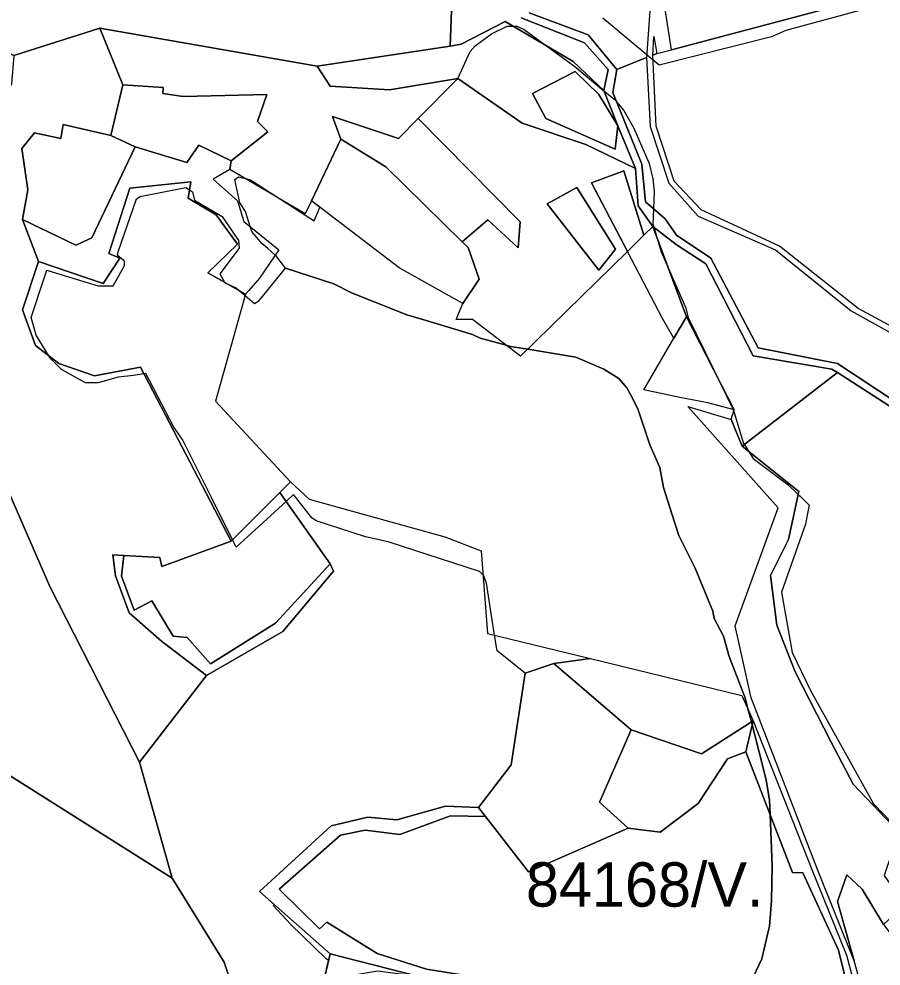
# Model space of a CAD drawing. Extents: x -477304 to -465429, y -1159113 to -1149210.
# Drawn here: x -473610.3 to -473319, y -1151775.8 to -1151455.6 of the extents above; entities that cross this region are included whole.
import ezdxf

# ---------------------------------------------------------------- set-up
doc = ezdxf.new("R2010")
doc.units = 0
for name, color, linetype in [('BPEJ_s', 7, 'Continuous'), ('PUPFL_s', 7, 'Continuous'), ('trav_porost_s', 7, 'Continuous'), ('voda_s', 7, 'Continuous')]:
    doc.layers.add(name, color=color, linetype=linetype)

msp = doc.modelspace()

# ---------------------------------------------------------------- linework, layer by layer
at = {"layer": 'BPEJ_s'}
for points in [[(-473325.35, -1151452.49), (-473351.13, -1151459.52), (-473356.03, -1151461.65), (-473393.92, -1151471.18), (-473402.72, -1151463.89), (-473413.03, -1151455.34)], [(-473325.35, -1151452.49), (-473351.13, -1151459.52), (-473356.03, -1151461.65), (-473393.92, -1151471.18), (-473402.72, -1151463.89), (-473413.03, -1151455.34)], [(-473401.2, -1151587.37), (-473403.68, -1151582.57), (-473404.83, -1151580.33), (-473407.59, -1151577.14), (-473412.71, -1151573.94), (-473422.08, -1151569.89), (-473438.38, -1151567.23), (-473444.25, -1151566.27), (-473445.7, -1151565.88), (-473454.47, -1151563.5), (-473457.03, -1151562.22), (-473473.84, -1151557.21), (-473479.19, -1151555.62), (-473497.94, -1151548.16), (-473503.91, -1151545.18), (-473520.2, -1151539.88), (-473523.51, -1151535.59), (-473523.7, -1151535.42), (-473526.24, -1151533.23), (-473528.2, -1151531.54), (-473531.61, -1151527.49), (-473532.14, -1151525.78), (-473533.74, -1151520.67), (-473535.66, -1151517.69), (-473537.39, -1151509.88), (-473536.08, -1151508.95), (-473533.78, -1151509.56), (-473532.03, -1151510.02), (-473521.93, -1151516.54), (-473510.59, -1151523.86), (-473509.23, -1151520.67), (-473508.86, -1151519.8), (-473508.64, -1151519.27), (-473511.48, -1151517.11), (-473501.49, -1151496.22), (-473504.33, -1151488.5), (-473482.1, -1151495.96), (-473475.39, -1151489.18), (-473462.01, -1151475.67), (-473457.88, -1151466.55), (-473456.18, -1151464.63), (-473450.64, -1151460.58), (-473445.31, -1151458.03), (-473443.27, -1151458.03), (-473442.11, -1151458.03), (-473439.56, -1151459.09), (-473432.06, -1151464.62), (-473422.51, -1151471.66), (-473412.64, -1151479.84), (-473408.87, -1151482.96), (-473408.37, -1151483.57), (-473405.89, -1151486.58), (-473402.48, -1151492.55), (-473397.37, -1151504.48), (-473396.09, -1151509.59), (-473395.66, -1151513.85), (-473395.89, -1151519.73), (-473396.09, -1151524.93), (-473395.81, -1151525.89), (-473395.13, -1151528.18), (-473393.32, -1151534.31), (-473390.5, -1151540.68), (-473385.01, -1151553.06), (-473384.16, -1151556.47), (-473375.73, -1151573.79), (-473369, -1151587.62), (-473368.82, -1151588), (-473368.74, -1151588.26), (-473365.41, -1151599.08), (-473365.17, -1151599.46), (-473363.77, -1151601.71), (-473362.21, -1151604.2), (-473350.49, -1151612.93), (-473346.96, -1151616.36), (-473346.24, -1151617.06), (-473343.25, -1151619.97), (-473343.82, -1151622.83), (-473344.52, -1151626.36), (-473352.62, -1151649.37), (-473349, -1151669.83), (-473342.82, -1151682.61), (-473321.51, -1151720.97), (-473308.3, -1151734.6)], [(-473475.39, -1151489.18), (-473462.01, -1151475.67), (-473457.88, -1151466.55), (-473456.18, -1151464.63), (-473450.64, -1151460.58), (-473445.31, -1151458.03), (-473443.27, -1151458.03), (-473442.11, -1151458.03), (-473439.56, -1151459.09), (-473432.06, -1151464.62), (-473422.51, -1151471.66), (-473412.64, -1151479.84), (-473408.87, -1151482.96), (-473408.37, -1151483.57), (-473405.89, -1151486.58), (-473402.48, -1151492.55), (-473397.37, -1151504.48), (-473396.09, -1151509.59), (-473395.66, -1151513.85), (-473395.89, -1151519.73), (-473396.09, -1151524.93), (-473395.81, -1151525.89), (-473395.13, -1151528.18), (-473393.32, -1151534.31), (-473390.5, -1151540.68), (-473385.01, -1151553.06), (-473384.16, -1151556.47), (-473375.73, -1151573.79), (-473369, -1151587.62), (-473368.82, -1151588), (-473368.74, -1151588.26), (-473365.41, -1151599.08), (-473365.17, -1151599.46), (-473363.77, -1151601.71), (-473362.21, -1151604.2), (-473350.49, -1151612.93), (-473346.96, -1151616.36), (-473346.24, -1151617.06), (-473343.25, -1151619.97), (-473343.82, -1151622.83), (-473344.52, -1151626.36), (-473352.62, -1151649.37), (-473349, -1151669.83), (-473342.82, -1151682.61), (-473321.51, -1151720.97), (-473308.3, -1151734.6)], [(-473507.39, -1151781.2), (-473505.66, -1151773.88), (-473506.46, -1151773.38), (-473518.61, -1151761.66), (-473522.87, -1151756.98), (-473524.47, -1151755.33), (-473524.04, -1151754.93), (-473529, -1151750.53), (-473504.84, -1151728.37), (-473492.38, -1151725.49), (-473482.6, -1151726.37), (-473466.2, -1151721.72), (-473455, -1151722.23), (-473444.02, -1151707.76), (-473439.24, -1151676.8), (-473448.76, -1151669.21), (-473449.6, -1151663.89), (-473452.34, -1151646.39), (-473453.19, -1151643.83), (-473453.45, -1151643.57), (-473454.68, -1151642.34), (-473485.58, -1151632.32), (-473493.25, -1151630.62), (-473509.87, -1151625.29), (-473511.36, -1151624.23), (-473517.5, -1151616.41), (-473520, -1151618.69), (-473536.89, -1151634.11), (-473538.12, -1151631.65), (-473545.25, -1151617.4), (-473555.05, -1151597.81), (-473558.03, -1151593.54), (-473567.42, -1151575.49), (-473568.09, -1151575.58), (-473571.67, -1151576.07), (-473576.78, -1151576.71), (-473583.6, -1151578.63), (-473587.86, -1151578.63), (-473595.95, -1151574.15), (-473599.58, -1151570.53), (-473600.22, -1151569.48), (-473604.48, -1151562.44), (-473606.18, -1151556.47), (-473601.71, -1151542.83), (-473600.94, -1151540.48), (-473594.68, -1151542.41), (-473583.6, -1151545.82), (-473578.48, -1151545.82), (-473574.87, -1151539.39), (-473574.65, -1151539), (-473574.65, -1151537.5), (-473576.99, -1151535.59), (-473576.78, -1151534.31), (-473570.6, -1151516.41), (-473569.32, -1151515.56), (-473553.92, -1151512.51), (-473552.67, -1151513.36), (-473551.64, -1151514.07), (-473551, -1151516.84), (-473541.62, -1151522.38), (-473536.08, -1151530.47), (-473535.87, -1151533.03), (-473542.47, -1151541.77), (-473540.9, -1151544.52), (-473540.77, -1151544.75), (-473539.48, -1151545.32), (-473536.93, -1151546.45), (-473535.87, -1151547.37), (-473533.86, -1151549.1), (-473530.75, -1151551.78), (-473529.26, -1151550.93), (-473528.43, -1151549.92), (-473520.2, -1151539.88), (-473523.51, -1151535.59), (-473523.7, -1151535.42), (-473526.24, -1151533.23), (-473528.2, -1151531.54), (-473531.61, -1151527.49), (-473532.14, -1151525.78), (-473533.74, -1151520.67), (-473535.66, -1151517.69), (-473537.39, -1151509.88), (-473536.08, -1151508.95), (-473533.78, -1151509.56), (-473532.03, -1151510.02), (-473521.93, -1151516.54), (-473510.59, -1151523.86), (-473509.23, -1151520.67), (-473508.86, -1151519.8), (-473508.64, -1151519.27), (-473511.48, -1151517.11), (-473501.49, -1151496.22), (-473504.33, -1151488.5), (-473482.1, -1151495.96), (-473475.39, -1151489.18)], [(-473507.39, -1151781.2), (-473505.66, -1151773.88), (-473506.46, -1151773.38), (-473518.61, -1151761.66), (-473522.87, -1151756.98), (-473524.47, -1151755.33), (-473524.04, -1151754.93), (-473529, -1151750.53), (-473504.84, -1151728.37), (-473492.38, -1151725.49), (-473482.6, -1151726.37), (-473466.2, -1151721.72), (-473455, -1151722.23), (-473444.02, -1151707.76), (-473439.24, -1151676.8), (-473448.76, -1151669.21), (-473449.6, -1151663.89), (-473452.34, -1151646.39), (-473453.19, -1151643.83), (-473453.45, -1151643.57), (-473454.68, -1151642.34), (-473485.58, -1151632.32), (-473493.25, -1151630.62), (-473509.87, -1151625.29), (-473511.36, -1151624.23), (-473517.5, -1151616.41), (-473520, -1151618.69), (-473536.89, -1151634.11), (-473538.12, -1151631.65), (-473545.25, -1151617.4), (-473555.05, -1151597.81), (-473558.03, -1151593.54), (-473567.42, -1151575.49), (-473568.09, -1151575.58), (-473571.67, -1151576.07), (-473576.78, -1151576.71), (-473583.6, -1151578.63), (-473587.86, -1151578.63), (-473595.95, -1151574.15), (-473599.58, -1151570.53), (-473600.22, -1151569.48), (-473604.48, -1151562.44), (-473606.18, -1151556.47), (-473601.71, -1151542.83), (-473600.94, -1151540.48), (-473594.68, -1151542.41), (-473583.6, -1151545.82), (-473578.48, -1151545.82), (-473574.87, -1151539.39), (-473574.65, -1151539), (-473574.65, -1151537.5), (-473576.99, -1151535.59), (-473576.78, -1151534.31), (-473570.6, -1151516.41), (-473569.32, -1151515.56), (-473553.92, -1151512.51)], [(-473553.92, -1151512.51), (-473552.67, -1151513.36), (-473551.64, -1151514.07), (-473551, -1151516.84), (-473541.62, -1151522.38), (-473536.08, -1151530.47), (-473535.87, -1151533.03), (-473542.47, -1151541.77), (-473540.9, -1151544.52), (-473540.77, -1151544.75), (-473539.48, -1151545.32), (-473536.93, -1151546.45), (-473535.87, -1151547.37), (-473533.86, -1151549.1), (-473530.75, -1151551.78), (-473529.26, -1151550.93), (-473528.43, -1151549.92), (-473520.2, -1151539.88)], [(-473520.2, -1151539.88), (-473503.91, -1151545.18), (-473497.94, -1151548.16), (-473479.19, -1151555.62), (-473473.84, -1151557.21), (-473457.03, -1151562.22), (-473454.47, -1151563.5), (-473445.7, -1151565.88), (-473444.25, -1151566.27), (-473438.38, -1151567.23), (-473422.08, -1151569.89), (-473412.71, -1151573.94), (-473407.59, -1151577.14), (-473404.83, -1151580.33), (-473403.68, -1151582.57), (-473401.2, -1151587.37), (-473397.16, -1151599.51), (-473393.75, -1151607.18), (-473392.47, -1151614), (-473389.65, -1151622.92), (-473387.35, -1151630.19), (-473381.81, -1151641.27), (-473375.85, -1151655.76), (-473375.42, -1151658.32), (-473372.23, -1151664.29), (-473370.31, -1151671.1), (-473365.06, -1151684.54), (-473364.98, -1151684.74), (-473363.84, -1151689.17), (-473362.79, -1151693.23), (-473362.52, -1151694.28), (-473360.17, -1151703.43), (-473357.74, -1151712.87), (-473356.67, -1151719.69), (-473356.48, -1151724.54), (-473355.82, -1151741.85), (-473356.03, -1151753.78), (-473356.67, -1151762.3), (-473356.87, -1151763.15), (-473359.23, -1151773.38), (-473364.13, -1151783.61)], [(-473364.13, -1151783.61), (-473359.23, -1151773.38), (-473356.87, -1151763.15), (-473356.67, -1151762.3), (-473356.03, -1151753.78), (-473355.82, -1151741.85), (-473356.48, -1151724.54), (-473356.67, -1151719.69), (-473357.74, -1151712.87), (-473360.17, -1151703.43), (-473362.52, -1151694.28), (-473362.79, -1151693.23), (-473363.84, -1151689.17), (-473364.98, -1151684.74), (-473365.06, -1151684.54), (-473370.31, -1151671.1), (-473372.23, -1151664.29), (-473375.42, -1151658.32), (-473375.85, -1151655.76), (-473381.81, -1151641.27), (-473387.35, -1151630.19), (-473389.65, -1151622.92), (-473392.47, -1151614), (-473393.75, -1151607.18), (-473397.16, -1151599.51), (-473401.2, -1151587.37)]]:
    msp.add_lwpolyline(points, dxfattribs=at)
at = {"layer": 'PUPFL_s'}
for points in [[(-473461.69, -1151386.12), (-473464.64, -1151464.83), (-473509.49, -1151471.55), (-473583.04, -1151458.69), (-473612.11, -1151467.95), (-473697.37, -1151423.44), (-473751.11, -1151469.21), (-473781.57, -1151487.65), (-473822.28, -1151480.96), (-473818.7, -1151476.13), (-473822.1, -1151450.12)], [(-473440.63, -1151455.2), (-473419.18, -1151463.69), (-473411.22, -1151472.62), (-473412.66, -1151479.79), (-473423.02, -1151469.94), (-473446.02, -1151456.41), (-473460.9, -1151464.12), (-473464.64, -1151464.83), (-473461.69, -1151386.12)], [(-473397.13, -1151452.97), (-473398.22, -1151468.62), (-473408.23, -1151472.66), (-473417.99, -1151460.92), (-473437.89, -1151453.46)], [(-473308.94, -1151563.08), (-473326.68, -1151553.46), (-473353.31, -1151532.4), (-473379.77, -1151520.06), (-473388.91, -1151510.38), (-473394.94, -1151491.77), (-473396.15, -1151467.78), (-473394.77, -1151467.22), (-473389.83, -1151466.07), (-473339.24, -1151452.55)], [(-473612.11, -1151467.95), (-473583.04, -1151458.69), (-473575.22, -1151477.86), (-473579.24, -1151495.02), (-473595.43, -1151491.3), (-473596.17, -1151496.04), (-473605.04, -1151494.03), (-473609.35, -1151499.38), (-473607.33, -1151513.31), (-473609.09, -1151523.37), (-473603.71, -1151537.62), (-473609.11, -1151553.92), (-473604.78, -1151565.97), (-473596.87, -1151572.05), (-473584.78, -1151576.24), (-473569.28, -1151573.3), (-473538.57, -1151632.1), (-473562.03, -1151640.74), (-473562.69, -1151637.67), (-473574.91, -1151636.95), (-473578.56, -1151636.74), (-473577.74, -1151643.8), (-473573.07, -1151656.4), (-473562.2, -1151665.95), (-473546.98, -1151677.52), (-473569.56, -1151706.87), (-473599.94, -1151647.43), (-473632.36, -1151573.04)], [(-473305.79, -1151590.52), (-473333.65, -1151572.01), (-473360.45, -1151566.8), (-473376.51, -1151536.42), (-473388.07, -1151528.64), (-473391.94, -1151523.12), (-473398.58, -1151517.42), (-473399.79, -1151504.66), (-473409.64, -1151480.45), (-473408.23, -1151472.66), (-473398.22, -1151468.62), (-473397.04, -1151491.92), (-473390.72, -1151511.13), (-473380.77, -1151522.24), (-473354.63, -1151533.62), (-473329.05, -1151554.23), (-473311.78, -1151563.82)], [(-473312.95, -1151730.55), (-473328.38, -1151714.31), (-473335.77, -1151700.04), (-473348.01, -1151676.27), (-473354.24, -1151660.54), (-473356.3, -1151643.69), (-473350.26, -1151631.62), (-473346.75, -1151615.37), (-473365.88, -1151600.01), (-473333.71, -1151575.15), (-473308.04, -1151591.64)], [(-473529.54, -1151808.6), (-473540.97, -1151774.47), (-473558.55, -1151746.13), (-473569.56, -1151706.87), (-473546.98, -1151677.52), (-473521.13, -1151662.7), (-473504, -1151642.28), (-473505.18, -1151639.82), (-473522.13, -1151615.65), (-473518.53, -1151612.05), (-473512.21, -1151617.97), (-473466.39, -1151630.67), (-473454.06, -1151635.39), (-473451.98, -1151663.31), (-473417.22, -1151671.8), (-473429.6, -1151673.48), (-473439.24, -1151676.8), (-473444.02, -1151707.76), (-473455, -1151722.23), (-473466.2, -1151721.72), (-473482.6, -1151726.37), (-473492.38, -1151725.49), (-473504.84, -1151728.37), (-473529, -1151750.53), (-473505.14, -1151771.67), (-473507.39, -1151781.2)], [(-473648.94, -1151689.05), (-473558.55, -1151746.13), (-473540.97, -1151774.47), (-473529.54, -1151808.6), (-473528.15, -1151821.56), (-473524.05, -1151834.94), (-473523.44, -1151843.64), (-473492.7, -1151897.44), (-473482.62, -1151910.79), (-473499.58, -1151918.4), (-473534.27, -1151881.77), (-473574.89, -1151837.32), (-473653.84, -1151807.45)]]:
    msp.add_lwpolyline(points, dxfattribs=at)
for points in [[(-473716.07, -1151560.06), (-473755.67, -1151530.57), (-473822.28, -1151480.96), (-473781.57, -1151487.65), (-473751.11, -1151469.21), (-473697.37, -1151423.44), (-473612.11, -1151467.95), (-473612.88, -1151477.56), (-473646.4, -1151546.25), (-473632.36, -1151573.04), (-473599.94, -1151647.43), (-473569.56, -1151706.87), (-473558.55, -1151746.13), (-473648.94, -1151689.05), (-473664.71, -1151658.19)], [(-473505.19, -1151478.28), (-473485.11, -1151479.57), (-473462.01, -1151475.67), (-473475.39, -1151489.18), (-473482.1, -1151495.96), (-473504.33, -1151488.5), (-473501.49, -1151496.22), (-473511.48, -1151517.11), (-473513.57, -1151521.47), (-473539.02, -1151506.47), (-473538.62, -1151503.57), (-473526.21, -1151493.72), (-473529.69, -1151490.2), (-473526.53, -1151481.1), (-473554.81, -1151481.8), (-473561.74, -1151480.83), (-473561.63, -1151478.8), (-473575.22, -1151477.86), (-473583.04, -1151458.69), (-473509.49, -1151471.55)], [(-473549.54, -1151498.23), (-473553.58, -1151504.11), (-473571.05, -1151498.84), (-473579.24, -1151495.02), (-473575.22, -1151477.86), (-473561.63, -1151478.8), (-473561.74, -1151480.83), (-473554.81, -1151481.8), (-473526.53, -1151481.1), (-473529.69, -1151490.2), (-473526.21, -1151493.72), (-473538.62, -1151503.57)], [(-473571.05, -1151498.84), (-473585.66, -1151529.61), (-473591.08, -1151532.04), (-473609.09, -1151523.37), (-473607.33, -1151513.31), (-473609.35, -1151499.38), (-473605.04, -1151494.03), (-473596.17, -1151496.04), (-473595.43, -1151491.3), (-473579.24, -1151495.02)], [(-473536.51, -1151531.67), (-473543.71, -1151521.85), (-473553.12, -1151516.21), (-473552.24, -1151510.63), (-473572.82, -1151512.76), (-473579.94, -1151534.92), (-473576.25, -1151536.4), (-473581.9, -1151545), (-473603.71, -1151537.62), (-473609.09, -1151523.37), (-473591.08, -1151532.04), (-473585.66, -1151529.61), (-473571.05, -1151498.84), (-473553.58, -1151504.11), (-473549.54, -1151498.23), (-473538.62, -1151503.57), (-473539.02, -1151506.47), (-473544.65, -1151509.79), (-473536.44, -1151517.07), (-473534.28, -1151524.02), (-473522.53, -1151533.69), (-473529, -1151543.26), (-473532.65, -1151547.43), (-473533.72, -1151548.59), (-473546.47, -1151541.36)], [(-473596.87, -1151572.05), (-473604.78, -1151565.97), (-473609.11, -1151553.92), (-473603.71, -1151537.62), (-473581.9, -1151545), (-473576.25, -1151536.4), (-473579.94, -1151534.92), (-473572.82, -1151512.76), (-473552.24, -1151510.63), (-473553.12, -1151516.21), (-473543.71, -1151521.85), (-473536.51, -1151531.67), (-473546.47, -1151541.36), (-473533.72, -1151548.59), (-473543.94, -1151584.83), (-473518.53, -1151612.05), (-473522.13, -1151615.65), (-473538.57, -1151632.1), (-473569.28, -1151573.3), (-473584.78, -1151576.24)], [(-473404.69, -1151534.18), (-473399.09, -1151528.68), (-473396.05, -1151525.7), (-473384.69, -1151556.34), (-473389.03, -1151563.48), (-473392.87, -1151556.83)], [(-473365.88, -1151600.01), (-473369.62, -1151591.01), (-473368.57, -1151587.74), (-473384.69, -1151556.34), (-473396.05, -1151525.7), (-473388.18, -1151531.86), (-473378.13, -1151538.32), (-473362.16, -1151569.47), (-473335.59, -1151574.02), (-473333.71, -1151575.15)], [(-473389.03, -1151563.48), (-473384.69, -1151556.34), (-473368.57, -1151587.74), (-473377.47, -1151585.33), (-473386.97, -1151583.52), (-473399.13, -1151580.98)], [(-473348.01, -1151676.27), (-473335.77, -1151700.04), (-473328.38, -1151714.31), (-473312.95, -1151730.55), (-473317.89, -1151745.21), (-473311.03, -1151755.07), (-473318.17, -1151761.7), (-473325.36, -1151749.78), (-473330.58, -1151745), (-473333.65, -1151753.95), (-473328, -1151774.06), (-473340.46, -1151743.1), (-473362.85, -1151685.08), (-473368.3, -1151660.79), (-473353.7, -1151620.82), (-473384.22, -1151586.61), (-473369.62, -1151591.01), (-473365.88, -1151600.01), (-473346.75, -1151615.37), (-473350.26, -1151631.62), (-473356.3, -1151643.69), (-473354.24, -1151660.54)], [(-473558.22, -1151664.29), (-473565.42, -1151652.27), (-473571.4, -1151655.43), (-473575.68, -1151643.99), (-473574.91, -1151636.95), (-473562.69, -1151637.67), (-473562.03, -1151640.74), (-473538.57, -1151632.1), (-473522.13, -1151615.65), (-473505.18, -1151639.82), (-473523.6, -1151659.86), (-473545.54, -1151673.66), (-473553.53, -1151664.76)], [(-473575.68, -1151643.99), (-473571.4, -1151655.43), (-473565.42, -1151652.27), (-473558.22, -1151664.29), (-473553.53, -1151664.76), (-473545.54, -1151673.66), (-473523.6, -1151659.86), (-473505.18, -1151639.82), (-473504, -1151642.28), (-473521.13, -1151662.7), (-473546.98, -1151677.52), (-473562.2, -1151665.95), (-473573.07, -1151656.4), (-473577.74, -1151643.8), (-473578.56, -1151636.74), (-473574.91, -1151636.95)], [(-473417.22, -1151671.8), (-473366.04, -1151684.3), (-473362.18, -1151692.84), (-473379.69, -1151703.99), (-473403.38, -1151695.88), (-473429.6, -1151673.48)]]:
    msp.add_lwpolyline(points, close=True, dxfattribs=at)
at = {"layer": 'trav_porost_s'}
msp.add_lwpolyline([(-473339.24, -1151452.55), (-473389.83, -1151466.07), (-473393.78, -1151440.52)], dxfattribs=at)
for points in [[(-473396.15, -1151467.78), (-473395.72, -1151461.5), (-473394.77, -1151467.22)], [(-473460.31, -1151551.78), (-473454.8, -1151543.56), (-473458.52, -1151532.89), (-473460.56, -1151530.93), (-473451.83, -1151523.46), (-473441.56, -1151532.97), (-473440.96, -1151524.13), (-473475.39, -1151489.18), (-473462.01, -1151475.67), (-473440.29, -1151490.83), (-473418.69, -1151498.04), (-473401.95, -1151506.12), (-473401.11, -1151518.73), (-473396.05, -1151525.7), (-473399.09, -1151528.68), (-473405.88, -1151506.9), (-473416.81, -1151510.96), (-473404.69, -1151534.18), (-473440.81, -1151569.61), (-473457.08, -1151557.19), (-473462.6, -1151557.2)], [(-473408.85, -1151499.62), (-473432.27, -1151489.22), (-473436.81, -1151480.73), (-473422.37, -1151473.34), (-473414.33, -1151481.17), (-473407.95, -1151491.68)], [(-473441.56, -1151532.97), (-473451.83, -1151523.46), (-473460.56, -1151530.93), (-473486.39, -1151505.53), (-473501.49, -1151496.22), (-473504.33, -1151488.5), (-473482.1, -1151495.96), (-473475.39, -1151489.18), (-473440.96, -1151524.13)], [(-473460.31, -1151551.78), (-473481.84, -1151539.69), (-473511.48, -1151517.11), (-473501.49, -1151496.22), (-473486.39, -1151505.53), (-473460.56, -1151530.93), (-473458.52, -1151532.89), (-473454.8, -1151543.56)], [(-473404.69, -1151534.18), (-473416.81, -1151510.96), (-473405.88, -1151506.9), (-473399.09, -1151528.68)], [(-473421.75, -1151512.55), (-473408.71, -1151533.39), (-473414.37, -1151540.46), (-473431.85, -1151518.09)], [(-473408.71, -1151533.39), (-473421.75, -1151512.55), (-473431.85, -1151518.09), (-473414.37, -1151540.46)], [(-473439.24, -1151676.8), (-473429.6, -1151673.48), (-473403.38, -1151695.88), (-473414.17, -1151720.42), (-473404.4, -1151729.21), (-473438.11, -1151743.94), (-473452.67, -1151725.23), (-473455, -1151722.23), (-473444.02, -1151707.76)], [(-473379.69, -1151703.99), (-473362.18, -1151692.84), (-473364.7, -1151703.35), (-473370.82, -1151705.71), (-473380.76, -1151720.83), (-473393.58, -1151730.57), (-473404.4, -1151729.21), (-473414.17, -1151720.42), (-473403.38, -1151695.88)], [(-473326.57, -1151797.93), (-473333.4, -1151770.44), (-473345.39, -1151744.27), (-473348.86, -1151744.21), (-473364.7, -1151703.35), (-473362.18, -1151692.84), (-473342.39, -1151743.2), (-473330.59, -1151772.12), (-473324.51, -1151794.89), (-473319.76, -1151804.63), (-473329.89, -1151800.66)], [(-473326.57, -1151797.93), (-473329.89, -1151800.66), (-473339.24, -1151796.07), (-473348.58, -1151785.75), (-473421.24, -1151785.08), (-473472.58, -1151776.79), (-473489.28, -1151771.53), (-473506.31, -1151760.94), (-473508.78, -1151763.23), (-473522.37, -1151749.77), (-473501.7, -1151731.57), (-473493.35, -1151729.9), (-473481.55, -1151731.28), (-473464.5, -1151725.02), (-473452.67, -1151725.23), (-473438.11, -1151743.94), (-473404.4, -1151729.21), (-473393.58, -1151730.57), (-473380.76, -1151720.83), (-473370.82, -1151705.71), (-473364.7, -1151703.35), (-473348.86, -1151744.21), (-473345.39, -1151744.27), (-473333.4, -1151770.44)], [(-473452.67, -1151725.23), (-473464.5, -1151725.02), (-473481.55, -1151731.28), (-473493.35, -1151729.9), (-473501.7, -1151731.57), (-473522.37, -1151749.77), (-473508.78, -1151763.23), (-473506.31, -1151760.94), (-473489.28, -1151771.53), (-473472.58, -1151776.79), (-473421.24, -1151785.08), (-473348.58, -1151785.75), (-473339.24, -1151796.07), (-473353.54, -1151789.05), (-473418.91, -1151789.22), (-473475.69, -1151779.17), (-473505.14, -1151771.67), (-473529, -1151750.53), (-473504.84, -1151728.37), (-473492.38, -1151725.49), (-473482.6, -1151726.37), (-473466.2, -1151721.72), (-473455, -1151722.23)], [(-473238.22, -1151752.28), (-473236.4, -1151757.54), (-473325.64, -1151782.49), (-473328, -1151774.06), (-473333.65, -1151753.95), (-473330.58, -1151745), (-473325.36, -1151749.78), (-473318.17, -1151761.7), (-473309.66, -1151772.74), (-473287.54, -1151771.39)], [(-473524.15, -1151795.66), (-473507.39, -1151781.2), (-473505.14, -1151771.67), (-473475.69, -1151779.17), (-473482.16, -1151778.37), (-473489.03, -1151777.52), (-473498.44, -1151779.11), (-473520.92, -1151797.46), (-473516.54, -1151815.04), (-473528.15, -1151821.56), (-473529.54, -1151808.6)]]:
    msp.add_lwpolyline(points, close=True, dxfattribs=at)
at = {"layer": 'voda_s'}
for points in [[(-473437.89, -1151453.46), (-473417.99, -1151460.92), (-473408.23, -1151472.66), (-473409.64, -1151480.45), (-473399.79, -1151504.66), (-473398.58, -1151517.42), (-473391.94, -1151523.12), (-473388.07, -1151528.64), (-473376.51, -1151536.42), (-473360.45, -1151566.8), (-473333.65, -1151572.01), (-473305.79, -1151590.52)], [(-473308.04, -1151591.64), (-473333.71, -1151575.15), (-473335.59, -1151574.02), (-473362.16, -1151569.47), (-473378.13, -1151538.32), (-473388.18, -1151531.86), (-473396.05, -1151525.7), (-473401.11, -1151518.73), (-473401.95, -1151506.12), (-473407.95, -1151491.68), (-473412.66, -1151479.79), (-473411.22, -1151472.62), (-473419.18, -1151463.69), (-473440.63, -1151455.2)]]:
    msp.add_lwpolyline(points, dxfattribs=at)
msp.add_lwpolyline([(-473422.37, -1151473.34), (-473436.81, -1151480.73), (-473432.27, -1151489.22), (-473408.85, -1151499.62), (-473407.95, -1151491.68), (-473401.95, -1151506.12), (-473418.69, -1151498.04), (-473440.29, -1151490.83), (-473462.01, -1151475.67), (-473485.11, -1151479.57), (-473505.19, -1151478.28), (-473509.49, -1151471.55), (-473464.64, -1151464.83), (-473460.9, -1151464.12), (-473446.02, -1151456.41), (-473423.02, -1151469.94), (-473412.66, -1151479.79), (-473407.95, -1151491.68), (-473414.33, -1151481.17)], close=True, dxfattribs=at)

# ---------------------------------------------------------------- texts
at = {"layer": 'BPEJ_s'}
msp.add_text('84168/V.', height=15, dxfattribs=at).set_placement((-473438.99, -1151755.71))

doc.saveas('drawing.dxf')
